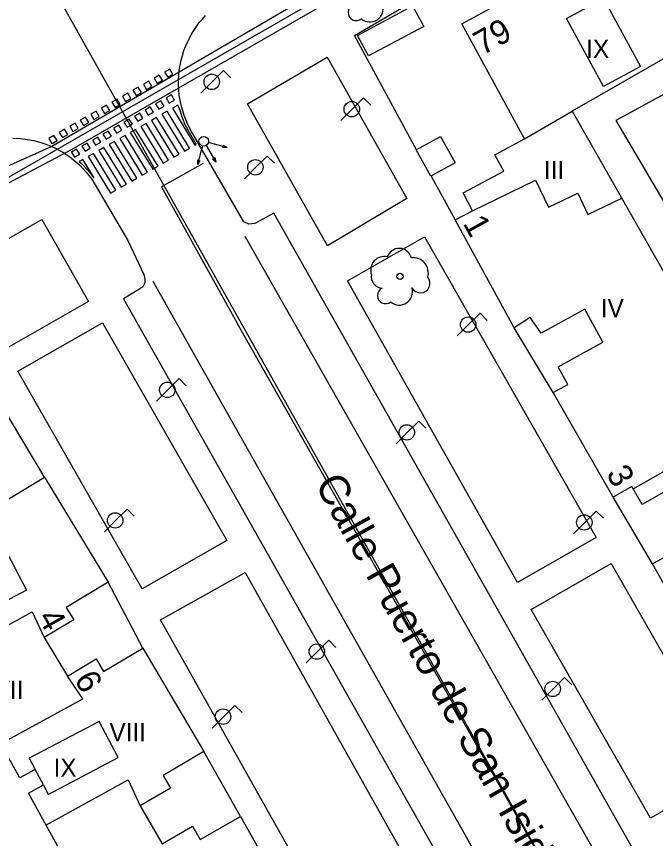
# Model space of a CAD drawing. Extents: x 282771 to 285132, y 4823109 to 4825496.
# Drawn here: x 283682.6 to 283735.3, y 4823641.9 to 4823709.7 of the extents above; entities that cross this region are included whole.
import ezdxf

# ---------------------------------------------------------------- set-up
doc = ezdxf.new("R2010")
doc.units = 0
for name, color, linetype in [('ACERA-BORDILLO', 7, 'Continuous'), ('ACERA-INTERIOR', 7, 'Continuous'), ('ARBOL', 7, 'Continuous'), ('CALLE-EJE', 7, 'Continuous'), ('CALLE-TEXTO', 7, 'Continuous'), ('CARRIL-BICI-AREA', 7, 'Continuous'), ('CARRIL-BICI-EJE', 7, 'Continuous'), ('EDIFICIO', 7, 'Continuous'), ('FAROLA', 7, 'Continuous'), ('MEDIANERA', 7, 'Continuous'), ('NUM-PORTAL', 7, 'Continuous'), ('PASO-PEATONES', 7, 'Continuous'), ('SEMAFORO', 7, 'Continuous'), ('SENAL-VIARIA', 7, 'Continuous'), ('TXT-ALTURA-EDIFICIO', 7, 'Continuous'), ('ZONA-VERDE', 7, 'Continuous')]:
    doc.layers.add(name, color=color, linetype=linetype)

msp = doc.modelspace()

# ---------------------------------------------------------------- linework, layer by layer
at = {"layer": 'ACERA-BORDILLO'}
for points in [[(283702.244, 4823692.647), (283701.742, 4823692.593), (283701.34, 4823692.8), (283697.015, 4823700.255), (283696.682, 4823700.893), (283696.54, 4823701.238), (283696.399, 4823701.582), (283696.287, 4823701.949), (283696.176, 4823702.316), (283696.099, 4823702.702), (283695.998, 4823703.253), (283695.957, 4823703.685), (283695.938, 4823704.089), (283695.939, 4823704.497), (283695.961, 4823704.906), (283696.004, 4823705.316), (283696.042, 4823705.594), (283696.153, 4823706.13), (283696.26, 4823706.53), (283696.387, 4823706.924), (283696.534, 4823707.311), (283696.699, 4823707.688), (283696.98, 4823708.235), (283697.19, 4823708.583), (283697.415, 4823708.917), (283697.655, 4823709.237), (283697.914, 4823709.533), (283698.172, 4823709.83)], [(283682.269, 4823699.699), (283682.883, 4823699.671), (283683.497, 4823699.601), (283683.965, 4823699.513), (283684.507, 4823699.372), (283684.901, 4823699.245), (283685.478, 4823699.02), (283685.85, 4823698.844), (283686.341, 4823698.576), (283686.559, 4823698.442), (283687.087, 4823698.075), (283687.51, 4823697.718), (283687.806, 4823697.46), (283688.332, 4823696.902), (283688.79, 4823696.315), (283691.758, 4823691.265), (283693.082, 4823688.456), (283693.16, 4823688.076), (283693.152, 4823687.766), (283693.005, 4823687.433), (283692.672, 4823687.216), (283691.389, 4823686.431), (283729.964, 4823618.17)], [(283742.405, 4823625.116), (283703.789, 4823693.501), (283702.244, 4823692.647)]]:
    msp.add_lwpolyline(points, dxfattribs=at)
at = {"layer": 'ACERA-INTERIOR'}
for points in [[(283715.562, 4823698.748), (283710.444, 4823708.183), (283720.582, 4823714.087)], [(283746.148, 4823708.866), (283732.013, 4823701.173), (283737.392, 4823692.038)], [(283716.772, 4823696.578), (283718.772, 4823692.958)], [(283684.883, 4823671.718), (283677.193, 4823684.588)], [(283726.832, 4823678.708), (283723.622, 4823684.038)], [(283735.032, 4823664.558), (283731.782, 4823670.068)], [(283693.003, 4823657.598), (283690.143, 4823663.068)], [(283701.053, 4823643.708), (283698.023, 4823649.088)]]:
    msp.add_lwpolyline(points, dxfattribs=at)
at = {"layer": 'ARBOL'}
msp.add_circle((283714.216, 4823688.304), 0.255, dxfattribs=at)
for centre, radius, start, end in [((283710.595, 4823710.077), 0.672, 113.73672, 309.4725), ((283711.735, 4823710.377), 1.086, 228.95447, 17.92796), ((283714.146, 4823689.564), 1.038, 15.64228, 161.38435), ((283712.886, 4823688.834), 1.097, 75.4318, 200.55608), ((283715.276, 4823688.564), 1.272, 345.03273, 95.79925), ((283712.776, 4823688.264), 0.935, 168.59898, 268.13236), ((283715.886, 4823687.734), 0.797, 208.96246, 38.99103), ((283713.016, 4823686.714), 0.672, 113.73672, 309.4725), ((283714.156, 4823687.014), 1.086, 228.95447, 17.92796)]:
    msp.add_arc(centre, radius, start, end, dxfattribs=at)
at = {"layer": 'CALLE-EJE'}
msp.add_lwpolyline([(283747.472, 4823601.808), (283685.293, 4823712.647)], dxfattribs=at)
at = {"layer": 'CARRIL-BICI-AREA'}
for points in [[(283818.326, 4823776.541), (283706.898, 4823711.519), (283705.4, 4823714.133), (283703.649, 4823713.165), (283705.171, 4823710.511), (283685.478, 4823699.02), (283677.598, 4823695.505), (283673.378, 4823693.305), (283598.792, 4823650.012)], [(283539.383, 4823613.612), (283671.382, 4823690.272), (283675.589, 4823692.626), (283680.537, 4823695.246), (283682.257, 4823696.172), (283687.107, 4823698.758), (283819.354, 4823774.823)]]:
    msp.add_lwpolyline(points, dxfattribs=at)
at = {"layer": 'CARRIL-BICI-EJE'}
msp.add_lwpolyline([(283510.08, 4823597.633), (283706.223, 4823710.47), (283818.613, 4823775.756), (283821.019, 4823776.694), (283822.894, 4823776.775), (283825.218, 4823777.102), (283827.257, 4823777.958), (283830.437, 4823779.794), (283832.354, 4823781.206), (283833.565, 4823782.581), (283834.753, 4823784.562), (283836.081, 4823785.728), (283840.159, 4823788.035), (283860.751, 4823800.066)], dxfattribs=at)
at = {"layer": 'EDIFICIO'}
for points in [[(283767.562, 4823706.857), (283762.582, 4823715.717), (283765.512, 4823717.367), (283764.712, 4823718.787), (283767.492, 4823720.377), (283765.782, 4823723.377), (283728.422, 4823701.918), (283751.172, 4823661.918), (283754.622, 4823663.638), (283752.572, 4823667.398), (283753.612, 4823667.968), (283752.782, 4823669.498), (283762.102, 4823674.588), (283762.852, 4823673.198), (283763.992, 4823673.808), (283765.842, 4823670.328), (283769.622, 4823672.328)], [(283737.772, 4823671.508), (283734.172, 4823669.458), (283733.322, 4823670.948), (283731.782, 4823670.068), (283726.832, 4823678.708), (283728.052, 4823679.378), (283727.252, 4823680.838), (283730.942, 4823682.878), (283729.442, 4823685.598), (283725.852, 4823683.608), (283724.952, 4823684.908), (283723.622, 4823684.038), (283718.772, 4823692.958), (283720.192, 4823693.708), (283719.412, 4823695.188), (283722.762, 4823696.978), (283722.042, 4823698.328), (283724.472, 4823699.648), (283719.322, 4823709.147), (283722.362, 4823710.797)], [(283681.663, 4823669.758), (283684.883, 4823671.718), (283690.143, 4823663.068), (283686.683, 4823660.968), (283687.303, 4823659.948), (283684.863, 4823658.478), (283686.773, 4823655.308), (283689.133, 4823656.728), (283689.763, 4823655.678), (283693.003, 4823657.598), (283698.023, 4823649.088), (283694.663, 4823647.108), (283695.283, 4823646.058), (283692.773, 4823644.598), (283694.593, 4823641.468), (283697.083, 4823642.908), (283697.713, 4823641.818), (283701.053, 4823643.708), (283706.092, 4823634.778)], [(283740.022, 4823655.728), (283735.032, 4823664.558), (283736.162, 4823665.198)], [(283676.513, 4823626.948), (283685.773, 4823632.128), (283687.533, 4823628.978), (283688.753, 4823629.658), (283690.193, 4823627.088), (283693.023, 4823628.668), (283691.353, 4823631.728), (283692.723, 4823632.478), (283692.183, 4823633.468), (283690.713, 4823632.658), (283683.553, 4823645.638), (283684.803, 4823646.328), (283684.103, 4823647.598), (283682.853, 4823646.898), (283675.653, 4823659.748)]]:
    msp.add_lwpolyline(points, dxfattribs=at)
at = {"layer": 'FAROLA'}
for p, q in [((283699.659, 4823705.276), (283698.719, 4823704.346)), ((283700.249, 4823704.686), (283699.659, 4823705.276)), ((283698.719, 4823704.346), (283697.789, 4823703.406)), ((283711.211, 4823703.024), (283710.271, 4823702.094)), ((283711.801, 4823702.434), (283711.211, 4823703.024)), ((283710.271, 4823702.094), (283709.341, 4823701.154)), ((283703.262, 4823698.228), (283702.322, 4823697.298)), ((283703.852, 4823697.638), (283703.262, 4823698.228)), ((283702.322, 4823697.298), (283701.392, 4823696.358)), ((283720.808, 4823685.247), (283719.868, 4823684.317)), ((283721.398, 4823684.657), (283720.808, 4823685.247)), ((283719.868, 4823684.317), (283718.938, 4823683.377)), ((283695.993, 4823679.858), (283695.053, 4823678.928)), ((283696.583, 4823679.268), (283695.993, 4823679.858)), ((283695.053, 4823678.928), (283694.123, 4823677.988)), ((283715.752, 4823676.348), (283714.812, 4823675.418)), ((283716.342, 4823675.758), (283715.752, 4823676.348)), ((283714.812, 4823675.418), (283713.882, 4823674.478)), ((283691.694, 4823669.085), (283690.754, 4823668.155)), ((283692.284, 4823668.495), (283691.694, 4823669.085)), ((283730.392, 4823668.918), (283729.452, 4823667.988)), ((283730.982, 4823668.328), (283730.392, 4823668.918)), ((283690.754, 4823668.155), (283689.824, 4823667.215)), ((283729.452, 4823667.988), (283728.522, 4823667.048)), ((283708.332, 4823658.258), (283707.392, 4823657.328)), ((283708.922, 4823657.668), (283708.332, 4823658.258)), ((283707.392, 4823657.328), (283706.462, 4823656.388)), ((283727.782, 4823655.178), (283726.842, 4823654.248)), ((283728.372, 4823654.588), (283727.782, 4823655.178)), ((283726.842, 4823654.248), (283725.912, 4823653.308)), ((283700.591, 4823652.886), (283699.651, 4823651.956)), ((283701.181, 4823652.296), (283700.591, 4823652.886)), ((283699.651, 4823651.956), (283698.721, 4823651.016))]:
    msp.add_line(p, q, dxfattribs=at)
for centre in [(283698.679, 4823704.346), (283710.231, 4823702.094), (283702.282, 4823697.298), (283719.828, 4823684.317), (283695.013, 4823678.928), (283714.772, 4823675.418), (283690.714, 4823668.155), (283729.412, 4823667.988), (283707.352, 4823657.328), (283726.802, 4823654.248), (283699.611, 4823651.956)]:
    msp.add_circle(centre, 0.637, dxfattribs=at)
at = {"layer": 'MEDIANERA'}
for points in [[(283730.992, 4823711.247), (283734.052, 4823705.617), (283731.002, 4823703.957), (283727.942, 4823709.587), (283730.992, 4823711.247)], [(283724.472, 4823699.648), (283728.422, 4823701.918)], [(283720.182, 4823693.708), (283725.392, 4823696.238), (283726.472, 4823694.008), (283728.872, 4823695.168), (283729.712, 4823693.408), (283732.502, 4823694.738)], [(283733.432, 4823670.748), (283738.202, 4823673.458), (283736.832, 4823675.848), (283739.062, 4823677.128), (283738.122, 4823678.748), (283740.722, 4823680.258)], [(283681.833, 4823665.398), (283683.403, 4823662.408), (283677.643, 4823659.368), (283676.073, 4823662.358), (283681.833, 4823665.398)], [(283677.213, 4823656.958), (283683.863, 4823660.618), (283684.863, 4823658.478)], [(283681.263, 4823649.728), (283688.043, 4823653.438), (283686.773, 4823655.308)], [(283684.803, 4823646.328), (283685.193, 4823645.538), (283690.953, 4823648.578), (283689.383, 4823651.568), (283683.623, 4823648.528), (283684.103, 4823647.598)], [(283684.993, 4823643.008), (283691.773, 4823646.738), (283692.773, 4823644.598)]]:
    msp.add_lwpolyline(points, dxfattribs=at)
at = {"layer": 'PASO-PEATONES'}
for p, q in [((283695.219, 4823705.399), (283694.785, 4823705.15)), ((283695.48, 4823704.972), (283695.219, 4823705.399)), ((283694.351, 4823704.902), (283693.917, 4823704.654)), ((283693.917, 4823704.654), (283694.178, 4823704.227)), ((283694.612, 4823704.475), (283694.351, 4823704.902)), ((283694.785, 4823705.15), (283695.046, 4823704.724)), ((283695.046, 4823704.724), (283695.48, 4823704.972)), ((283693.483, 4823704.405), (283693.048, 4823704.157)), ((283693.048, 4823704.157), (283693.309, 4823703.73)), ((283693.309, 4823703.73), (283693.743, 4823703.979)), ((283693.743, 4823703.979), (283693.483, 4823704.405)), ((283694.178, 4823704.227), (283694.612, 4823704.475)), ((283691.746, 4823703.412), (283691.312, 4823703.164)), ((283692.007, 4823702.985), (283691.746, 4823703.412)), ((283692.614, 4823703.909), (283692.18, 4823703.66)), ((283692.18, 4823703.66), (283692.441, 4823703.233)), ((283692.441, 4823703.233), (283692.875, 4823703.482)), ((283692.875, 4823703.482), (283692.614, 4823703.909)), ((283690.877, 4823702.915), (283690.443, 4823702.667)), ((283690.443, 4823702.667), (283690.704, 4823702.24)), ((283691.138, 4823702.488), (283690.877, 4823702.915)), ((283691.312, 4823703.164), (283691.572, 4823702.737)), ((283691.572, 4823702.737), (283692.007, 4823702.985)), ((283694.481, 4823702.771), (283694.047, 4823702.523)), ((283694.742, 4823702.344), (283694.481, 4823702.771)), ((283695.349, 4823703.268), (283694.915, 4823703.02)), ((283694.915, 4823703.02), (283695.176, 4823702.593)), ((283695.176, 4823702.593), (283695.61, 4823702.841)), ((283695.61, 4823702.841), (283695.349, 4823703.268)), ((283690.009, 4823702.419), (283689.575, 4823702.17)), ((283689.575, 4823702.17), (283689.836, 4823701.743)), ((283689.836, 4823701.743), (283690.27, 4823701.992)), ((283690.27, 4823701.992), (283690.009, 4823702.419)), ((283690.704, 4823702.24), (283691.138, 4823702.488)), ((283693.613, 4823702.275), (283693.179, 4823702.026)), ((283693.179, 4823702.026), (283693.439, 4823701.599)), ((283693.874, 4823701.848), (283693.613, 4823702.275)), ((283694.047, 4823702.523), (283694.308, 4823702.096)), ((283694.308, 4823702.096), (283694.742, 4823702.344)), ((283695.871, 4823702.414), (283695.437, 4823702.166)), ((283695.437, 4823702.166), (283697.29, 4823699.134)), ((283688.272, 4823701.425), (283687.838, 4823701.177)), ((283688.533, 4823700.998), (283688.272, 4823701.425)), ((283689.141, 4823701.922), (283688.706, 4823701.673)), ((283688.706, 4823701.673), (283688.967, 4823701.247)), ((283688.967, 4823701.247), (283689.401, 4823701.495)), ((283689.401, 4823701.495), (283689.141, 4823701.922)), ((283691.876, 4823701.281), (283691.442, 4823701.033)), ((283692.137, 4823700.854), (283691.876, 4823701.281)), ((283692.744, 4823701.778), (283692.31, 4823701.53)), ((283692.31, 4823701.53), (283692.571, 4823701.103)), ((283692.571, 4823701.103), (283693.005, 4823701.351)), ((283693.005, 4823701.351), (283692.744, 4823701.778)), ((283693.439, 4823701.599), (283693.874, 4823701.848)), ((283694.134, 4823701.421), (283693.7, 4823701.173)), ((283695.987, 4823698.389), (283694.134, 4823701.421)), ((283695.003, 4823701.918), (283694.569, 4823701.669)), ((283694.569, 4823701.669), (283696.421, 4823698.637)), ((283696.855, 4823698.886), (283695.003, 4823701.918)), ((283687.404, 4823700.928), (283686.97, 4823700.68)), ((283686.97, 4823700.68), (283687.23, 4823700.253)), ((283687.665, 4823700.502), (283687.404, 4823700.928)), ((283687.838, 4823701.177), (283688.099, 4823700.75)), ((283688.099, 4823700.75), (283688.533, 4823700.998)), ((283691.008, 4823700.784), (283690.573, 4823700.536)), ((283691.268, 4823700.358), (283691.008, 4823700.784)), ((283691.442, 4823701.033), (283691.703, 4823700.606)), ((283691.703, 4823700.606), (283692.137, 4823700.854)), ((283693.266, 4823700.924), (283692.832, 4823700.676)), ((283692.832, 4823700.676), (283694.684, 4823697.644)), ((283695.119, 4823697.892), (283693.266, 4823700.924)), ((283693.7, 4823701.173), (283695.553, 4823698.141)), ((283685.667, 4823699.935), (283685.233, 4823699.687)), ((283685.928, 4823699.508), (283685.667, 4823699.935)), ((283686.535, 4823700.432), (283686.101, 4823700.183)), ((283686.101, 4823700.183), (283686.362, 4823699.757)), ((283686.362, 4823699.757), (283686.796, 4823700.005)), ((283686.796, 4823700.005), (283686.535, 4823700.432)), ((283687.23, 4823700.253), (283687.665, 4823700.502)), ((283690.139, 4823700.288), (283689.705, 4823700.039)), ((283689.705, 4823700.039), (283689.966, 4823699.613)), ((283690.4, 4823699.861), (283690.139, 4823700.288)), ((283690.573, 4823700.536), (283690.834, 4823700.109)), ((283690.834, 4823700.109), (283691.268, 4823700.358)), ((283691.529, 4823699.931), (283691.095, 4823699.682)), ((283693.382, 4823696.899), (283691.529, 4823699.931)), ((283692.398, 4823700.427), (283691.963, 4823700.179)), ((283691.963, 4823700.179), (283693.816, 4823697.147)), ((283694.25, 4823697.395), (283692.398, 4823700.427)), ((283697.398, 4823699.196), (283696.84, 4823700.158)), ((283685.233, 4823699.687), (283685.494, 4823699.26)), ((283688.402, 4823699.294), (283687.968, 4823699.046)), ((283688.663, 4823698.867), (283688.402, 4823699.294)), ((283689.271, 4823699.791), (283688.837, 4823699.543)), ((283688.837, 4823699.543), (283689.097, 4823699.116)), ((283689.097, 4823699.116), (283689.532, 4823699.364)), ((283689.532, 4823699.364), (283689.271, 4823699.791)), ((283689.966, 4823699.613), (283690.4, 4823699.861)), ((283690.661, 4823699.434), (283690.227, 4823699.186)), ((283692.513, 4823696.402), (283690.661, 4823699.434)), ((283691.095, 4823699.682), (283692.948, 4823696.65)), ((283687.534, 4823698.798), (283687.1, 4823698.549)), ((283687.1, 4823698.549), (283687.27, 4823698.271)), ((283687.795, 4823698.371), (283687.534, 4823698.798)), ((283687.968, 4823699.046), (283688.229, 4823698.619)), ((283688.229, 4823698.619), (283688.663, 4823698.867)), ((283689.792, 4823698.937), (283689.358, 4823698.689)), ((283689.358, 4823698.689), (283691.211, 4823695.657)), ((283691.645, 4823695.905), (283689.792, 4823698.937)), ((283690.227, 4823699.186), (283692.079, 4823696.154)), ((283696.421, 4823698.637), (283696.855, 4823698.886)), ((283697.29, 4823699.134), (283697.398, 4823699.196)), ((283687.27, 4823698.271), (283687.361, 4823698.122)), ((283687.361, 4823698.122), (283687.795, 4823698.371)), ((283688.056, 4823697.944), (283687.753, 4823697.771)), ((283688.975, 4823696.439), (283688.056, 4823697.944)), ((283688.924, 4823698.441), (283688.49, 4823698.192)), ((283688.49, 4823698.192), (283690.342, 4823695.16)), ((283690.777, 4823695.409), (283688.924, 4823698.441)), ((283694.684, 4823697.644), (283695.119, 4823697.892)), ((283695.553, 4823698.141), (283695.987, 4823698.389)), ((283687.753, 4823697.771), (283687.945, 4823697.604)), ((283693.816, 4823697.147), (283694.25, 4823697.395)), ((283692.948, 4823696.65), (283693.382, 4823696.899)), ((283691.211, 4823695.657), (283691.645, 4823695.905)), ((283692.079, 4823696.154), (283692.513, 4823696.402)), ((283690.342, 4823695.16), (283690.777, 4823695.409))]:
    msp.add_line(p, q, dxfattribs=at)
for points in [[(283696.003, 4823702.199), (283695.967, 4823702.258), (283695.871, 4823702.414)], [(283696.84, 4823700.158), (283696.5, 4823700.809), (283696.355, 4823701.162), (283696.21, 4823701.515), (283696.096, 4823701.891), (283696.003, 4823702.199)], [(283685.494, 4823699.26), (283685.517, 4823699.273), (283685.928, 4823699.508)], [(283687.945, 4823697.604), (283688.484, 4823697.032), (283688.956, 4823696.427)], [(283688.956, 4823696.427), (283688.975, 4823696.439)]]:
    msp.add_lwpolyline(points, dxfattribs=at)
at = {"layer": 'SEMAFORO'}
for p, q in [((283698.795, 4823699.246), (283698.408, 4823699.348)), ((283699.955, 4823698.938), (283698.795, 4823699.246)), ((283697.816, 4823698.678), (283697.508, 4823697.518)), ((283697.919, 4823699.064), (283697.816, 4823698.678)), ((283698.22, 4823699.108), (283698.419, 4823698.766)), ((283698.419, 4823698.766), (283699.022, 4823697.726)), ((283699.955, 4823698.938), (283699.562, 4823698.938)), ((283699.613, 4823699.132), (283699.955, 4823698.938)), ((283697.509, 4823697.911), (283697.508, 4823697.518)), ((283697.702, 4823697.86), (283697.508, 4823697.518)), ((283698.733, 4823698), (283699.022, 4823697.726)), ((283698.929, 4823698.113), (283699.022, 4823697.726))]:
    msp.add_line(p, q, dxfattribs=at)
msp.add_circle((283698.022, 4823699.451), 0.4, dxfattribs=at)
at = {"layer": 'SENAL-VIARIA'}
for points in [[(283697.98, 4823697.619), (283694.539, 4823695.672), (283700.78, 4823684.42)], [(283701.422, 4823691.609), (283739.617, 4823624.336)], [(283732.35, 4823619.558), (283693.858, 4823687.867)], [(283732.782, 4823628.015), (283700.78, 4823684.42)]]:
    msp.add_lwpolyline(points, dxfattribs=at)
at = {"layer": 'ZONA-VERDE'}
for p, q in [((283710.703, 4823708.183), (283715.253, 4823710.613)), ((283715.253, 4823710.613), (283716.173, 4823708.913)), ((283716.173, 4823708.913), (283711.623, 4823706.483)), ((283711.623, 4823706.483), (283710.703, 4823708.183)), ((283701.635, 4823702.533), (283708.213, 4823706.395)), ((283708.213, 4823706.395), (283714.773, 4823694.722)), ((283708.238, 4823690.822), (283701.635, 4823702.533)), ((283715.553, 4823698.732), (283717.553, 4823699.842)), ((283717.553, 4823699.842), (283718.753, 4823697.672)), ((283716.763, 4823696.562), (283715.553, 4823698.732)), ((283718.753, 4823697.672), (283716.763, 4823696.562)), ((283714.773, 4823694.722), (283708.238, 4823690.822)), ((283677.902, 4823689.141), (283684.652, 4823692.991)), ((283684.652, 4823692.991), (283688.522, 4823686.221)), ((283709.873, 4823687.922), (283716.232, 4823691.552)), ((283716.232, 4823691.552), (283730.392, 4823666.752)), ((283723.901, 4823663.041), (283709.873, 4823687.922)), ((283688.522, 4823686.221), (283681.772, 4823682.371)), ((283682.682, 4823680.471), (283689.662, 4823684.451)), ((283689.662, 4823684.451), (283699.912, 4823666.491)), ((283692.932, 4823662.511), (283682.682, 4823680.471)), ((283730.392, 4823666.752), (283723.901, 4823663.041)), ((283699.912, 4823666.491), (283692.932, 4823662.511)), ((283725.017, 4823660.811), (283731.619, 4823664.587)), ((283731.619, 4823664.587), (283741.472, 4823647.361)), ((283694.452, 4823659.941), (283701.432, 4823663.861)), ((283701.432, 4823663.861), (283717.922, 4823634.491)), ((283734.87, 4823643.585), (283725.017, 4823660.811)), ((283710.942, 4823630.571), (283694.452, 4823659.941)), ((283741.472, 4823647.361), (283734.87, 4823643.585))]:
    msp.add_line(p, q, dxfattribs=at)

# ---------------------------------------------------------------- texts
at = {"layer": 'CALLE-TEXTO'}
msp.add_text('Calle Puerto de San Isidro', height=2.5, rotation=299.29198, dxfattribs=at).set_placement((283707.14, 4823671.148))
at = {"layer": 'NUM-PORTAL'}
for s, rotation, p in [('79', 29.30004, (283721.006, 4823706.496)), ('1', 299.03004, (283719.359, 4823692.675)), ('3', 299.03004, (283731.179, 4823672.029)), ('4', 299.40004, (283684.29, 4823660.152)), ('6', 299.40004, (283687.295, 4823655.046))]:
    msp.add_text(s, height=2, rotation=rotation, dxfattribs=at).set_placement(p)
at = {"layer": 'TXT-ALTURA-EDIFICIO'}
for s, p in [('IX', (283729.565, 4823706.327)), ('III', (283726.08, 4823696.328)), ('IV', (283730.773, 4823684.928)), ('VII', (283680.693, 4823653.418)), ('VIII', (283690.242, 4823649.928)), ('IX', (283685.636, 4823646.998))]:
    msp.add_text(s, height=1.5, rotation=0.00004, dxfattribs=at).set_placement(p)

doc.saveas('drawing.dxf')
